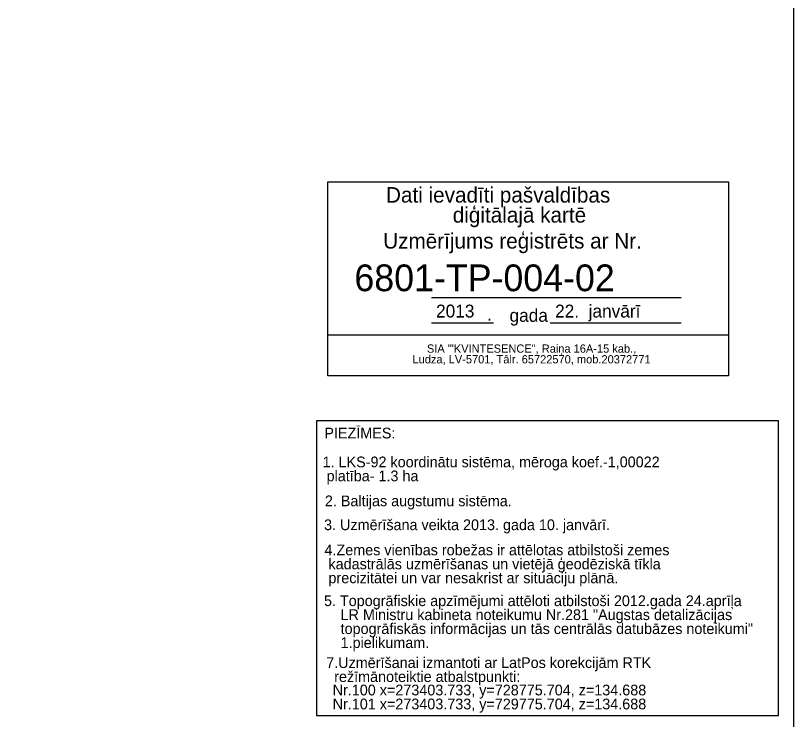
# Model space of a CAD drawing. Extents: x 728710 to 728960, y 272811 to 273475.
# Drawn here: x 728840.5 to 728912.9, y 273225.7 to 273291.2 of the extents above; entities that cross this region are included whole.
import ezdxf

# ---------------------------------------------------------------- set-up
doc = ezdxf.new("R2010")
doc.units = 0
doc.layers.add('RAMI_PLAN_####_TKST_#', color=7, linetype='Continuous')

msp = doc.modelspace()

# ---------------------------------------------------------------- linework, layer by layer
at = {"layer": 'RAMI_PLAN_####_TKST_#'}
for p, q in [((728869.591, 273257.693), (728869.591, 273275.744)), ((728869.591, 273275.744), (728906.862, 273275.744)), ((728906.862, 273275.744), (728906.862, 273257.693)), ((728879.224, 273264.961), (728902.464, 273264.961)), ((728879.224, 273262.595), (728885.014, 273262.595)), ((728890.272, 273262.595), (728902.464, 273262.595)), ((728869.591, 273261.503), (728906.862, 273261.503)), ((728906.862, 273257.693), (728869.591, 273257.693))]:
    msp.add_line(p, q, dxfattribs=at)
for points in [[(728728.89, 273202.048), (728728.89, 273475.126), (728912.915, 273475.126), (728912.915, 273202.048)], [(728868.543, 273226.076), (728911.521, 273226.076), (728911.521, 273253.483), (728868.543, 273253.483)]]:
    msp.add_lwpolyline(points, close=True, dxfattribs=at)

# ---------------------------------------------------------------- texts
for s, height, p in [('Dati ievadīti pašvaldības', 1.44, (728874.996, 273273.798)), ('       diģitālajā kartē', 1.44, (728877.462, 273271.934)), ('Uzmērījums reģistrēts ar Nr.', 1.44, (728874.737, 273269.518)), ('6801-TP-004-02', 2.48832, (728872.055, 273265.553)), ('2013', 1.2, (728879.654, 273263.105)), ('gada', 1.2, (728886.494, 273262.705)), ('22.  janvārī', 1.2, (728890.733, 273263.105)), ('.', 1.2, (728884.399, 273262.826)), ('SIA "\'KVINTESENCE", Raiņa 16A-15 kab.,', 0.768, (728878.808, 273259.828)), ('Ludza, LV-5701, Tālr. 65722570, mob.20372771', 0.768, (728877.464, 273258.834))]:
    msp.add_text(s, height=height, dxfattribs=at).set_placement(p)
for s, rotation, p in [('PIEZĪMES:', 359.99995, (728869.262, 273251.853)), ('1. LKS-92 koordinātu sistēma, mēroga koef.-1,00022', 359.99995, (728869.096, 273249.166)), (' platība- 1.3 ha', 359.99995, (728869.096, 273247.866)), ('2. Baltijas augstumu sistēma.', 359.99995, (728869.309, 273245.542)), ('3. Uzmērīšana veikta 2013. gada 10. janvārī.', 359.99995, (728869.233, 273243.318)), ('4.Zemes vienības robežas ir attēlotas atbilstoši zemes', 359.99995, (728869.27, 273240.976)), (' kadastrālās uzmērīšanas un vietējā ģeodēziskā tīkla ', 359.99995, (728869.27, 273239.676)), (' precizitātei un var nesakrist ar situāciju plānā.', 359.99995, (728869.27, 273238.376)), ('5. Topogrāfiskie apzīmējumi attēloti atbilstoši 2012.gada 24.aprīļa ', 360, (728869.225, 273236.25)), ('    LR Ministru kabineta noteikumu Nr.281 "Augstas detalizācijas', 360, (728869.283, 273234.95)), ('    topogrāfiskās informācijas un tās centrālās datubāzes noteikumi" ', 360, (728869.283, 273233.65)), ('    1.pielikumam.', 360, (728869.283, 273232.35)), ('7.Uzmērīšanai izmantoti ar LatPos korekcijām RTK ', 359.99995, (728869.432, 273230.489)), ('  režīmānoteiktie atbalstpunkti:', 359.99995, (728869.432, 273229.189)), ('Nr.100 x=273403.733, y=728775.704, z=134.688', 359.99995, (728870.03, 273227.941)), ('Nr.101 x=273403.733, y=729775.704, z=134.688', 359.99995, (728870.03, 273226.641))]:
    msp.add_text(s, height=1, rotation=rotation, dxfattribs=at).set_placement(p)

doc.saveas('drawing.dxf')
